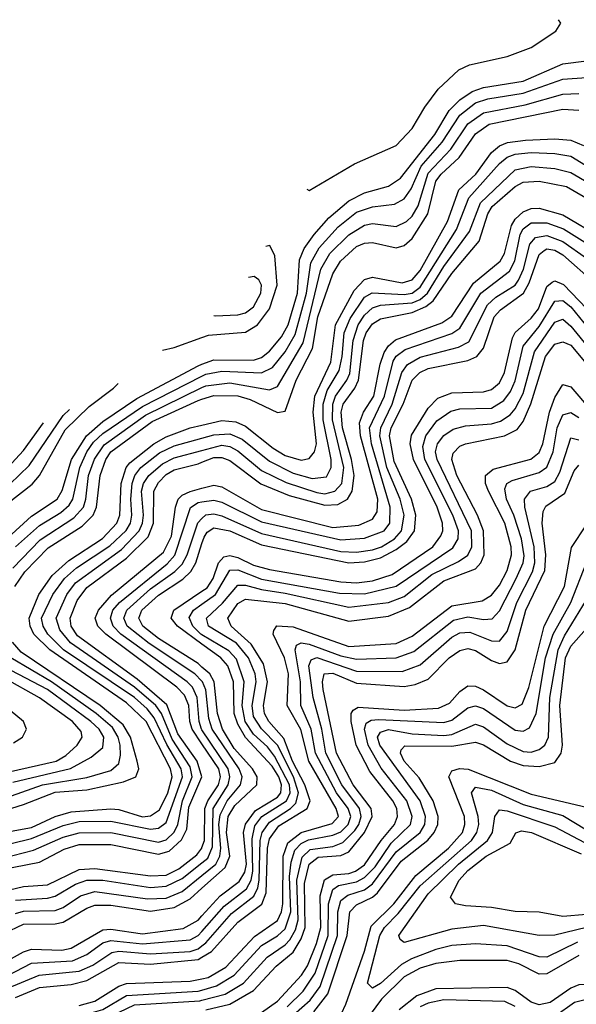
# Model space of a CAD drawing. Header units: inches. Extents: x 501365 to 657855, y 482276 to 547543.
# Tile 699 of 957: x 589540 to 590944, y 542157 to 544639. Entities that reach past the tile are written whole.
import ezdxf

# ---------------------------------------------------------------- set-up
doc = ezdxf.new("R2010")
doc.units = ezdxf.units.IN
doc.header["$MEASUREMENT"] = 0
doc.layers.add('A5584', color=7, linetype='Continuous')
doc.layers.add('A5594', color=7, linetype='Continuous')

msp = doc.modelspace()

# ---------------------------------------------------------------- linework, layer by layer
at = {"layer": 'A5584', "color": 5}
for points, elevation in [([(589900.7, 543806.1), (589930, 543812.5), (590000, 543837.8)], 4720), ([(589510, 543333.1), (589570, 543387.1), (589634.4, 543430), (589647.5, 543452.5), (589670.8, 543530), (589709, 543590), (589750, 543626.3), (589836, 543684), (589990, 543766.7), (590000, 543770.4)], 4680), ([(589510, 543420.3), (589571.6, 543468.4), (589590, 543489.7), (589655.3, 543604.7), (589715.7, 543664.3), (589776.9, 543710), (589788.4, 543722.1)], 4720), ([(589530, 543310), (589590, 543364.2), (589643.7, 543396.3), (589664.9, 543415.1), (589674.4, 543430), (589691.7, 543510), (589710, 543550), (589726.4, 543573.6), (589750, 543595.8), (589850, 543664.3), (590000, 543740.6)], 4660), ([(589523.4, 543256.6), (589592, 543328), (589676.9, 543383.1), (589700.8, 543410), (589707.2, 543430), (589713.7, 543490), (589729.2, 543530.8), (589753.1, 543566.9), (589857.7, 543642.3), (590000, 543711.4)], 4640), ([(589528.2, 543210), (589553.3, 543246.7), (589612.5, 543307.5), (589697.8, 543362.2), (589725.5, 543390), (589733.8, 543410), (589743.1, 543490), (589757.6, 543530), (589770.3, 543550), (589874.2, 543625.8), (589990, 543678.9), (590000, 543682)], 4620), ([(589490, 543444.2), (589564.5, 543515.5), (589650, 543640.9), (589665.6, 543656.6)], 4740), ([(589470, 543467.3), (589550, 543553.1), (589600.1, 543622.4)], 4760), ([(589490, 542588.5), (589570, 542602.3), (589630, 542630.5), (589670, 542641.8), (589770, 542649.6), (589790, 542647.8), (589850, 542629.7), (589870, 542631.9), (589892.7, 542647.3), (589913.9, 542690), (589925.2, 542730), (589920.4, 542750), (589859.6, 542870), (589810, 542916.9), (589616.4, 543050), (589575.9, 543090), (589566.3, 543110), (589564, 543130), (589588.7, 543190), (589622.5, 543237.5), (589664.1, 543275.9), (589748.8, 543331.2), (589785.5, 543370), (589792.6, 543390), (589796.3, 543470), (589808.9, 543510), (589818.1, 543521.9), (589878.6, 543570), (589910, 543587.7), (589970, 543609.7), (590000, 543617)], 4580), ([(589470, 542550.6), (589570, 542574.5), (589650, 542607.4), (589690, 542617.8), (589770, 542618.4), (589870, 542598.2), (589890, 542600.8), (589910, 542615.1), (589951, 542730), (589947.7, 542750), (589911.3, 542811.3), (589879.2, 542879.2), (589861.7, 542901.8), (589830, 542930.4), (589651.1, 543050), (589611.1, 543090), (589599.1, 543110), (589595.6, 543130), (589624.2, 543190), (589652.9, 543230), (589683.3, 543256.7), (589767.7, 543312.3), (589808.8, 543351.2), (589819.3, 543370), (589823.3, 543390), (589820.4, 543430), (589823.6, 543470), (589830.6, 543490), (589846.1, 543510), (589893, 543547), (589930, 543564.7), (590000, 543584.4)], 4560), ([(589470, 542518.7), (589574.9, 542545.1), (589650, 542578.3), (589690, 542589.3), (589770, 542589.6), (589890, 542565.5), (589910, 542571.4), (589929.5, 542590.5), (589938.7, 542610), (589950.9, 542670), (589974.9, 542730), (589970, 542755.5), (589925.1, 542825.1), (589898.3, 542890), (589884, 542910), (589830, 542956.4), (589668.4, 543068.4), (589641.1, 543101.1), (589632.6, 543130), (589659.5, 543190), (589681.1, 543218.9), (589797, 543303), (589841.4, 543350), (589850.3, 543370), (589852.6, 543390), (589847.5, 543450), (589852.6, 543470), (589866.2, 543490), (589900.7, 543519.3), (589930, 543534.8), (590000, 543553)], 4540), ([(589490, 542495.3), (589590, 542515.3), (589652.1, 542547.9), (589690, 542559.5), (589770, 542559.7), (589890, 542535.2), (589917.4, 542542.6), (589948.3, 542571.7), (589961.7, 542598.3), (589966.4, 542653.6), (589999.5, 542730), (589988.1, 542770), (589938.8, 542838.8), (589911.6, 542911.6), (589836.6, 542976.6), (589685.7, 543085.7), (589670.1, 543110), (589667.2, 543130), (589685.2, 543174.8), (589710, 543207.7), (589810, 543281.3), (589864.6, 543335.3), (589877.7, 543370), (589878.8, 543450), (589890, 543472.6), (589910, 543492.3), (589930, 543504), (589990, 543519.2), (590000, 543523.2)], 4520), ([(590000, 542813.4), (589975.4, 542850), (589969.4, 542870), (589966.8, 542910), (589956.3, 542936.3), (589936.4, 542956.4), (589757.8, 543090), (589737.6, 543110), (589730.8, 543130), (589738.7, 543150), (589772, 543188), (589903.2, 543296.8), (589923.1, 543336.9), (589933.1, 543410), (589940, 543430), (589950, 543440.7), (589970.1, 543449.9), (590000, 543457.8)], 4480), ([(590000, 542848.4), (589998.9, 542850), (589992.7, 542870), (589988.2, 542930), (589976.2, 542956.2), (589962.8, 542970), (589795.4, 543090), (589775.9, 543110), (589769.2, 543130), (589774.9, 543150), (589792.1, 543170), (589912.5, 543267.5), (589931.3, 543288.7), (589970.7, 543409.3), (589990, 543421.8), (590000, 543423.4)], 4460), ([(590000, 542971.3), (589981.9, 542990), (589866.7, 543066.7), (589811.7, 543110), (589803.1, 543130), (589810.7, 543150), (589870, 543204.2), (589931.9, 543248.1), (589950, 543266.6), (589962.5, 543290), (589989.1, 543370.9), (590000, 543381.3)], 4440), ([(590000, 543006.9), (589990, 543015.5), (589890, 543079.3), (589850.7, 543110), (589840.5, 543130), (589848.1, 543150), (589890, 543188.1), (589951.5, 543228.5), (589971.8, 543248.2), (589984.1, 543270), (590000, 543318.5)], 4420), ([(590000, 543064.8), (589938, 543110), (589922.4, 543130), (589929.3, 543150), (590000, 543197.9)], 4380), ([(590000, 543088.5), (589997.4, 543090), (589976.6, 543110), (589967.7, 543132.3), (589978.2, 543150), (590000, 543165.6)], 4360), ([(589410, 542616.8), (589550, 542660.6), (589630, 542691.4), (589710, 542697.5), (589802.4, 542717.6), (589833.3, 542730), (589840.8, 542750), (589836.2, 542770), (589820, 542830), (589801.2, 542861.2), (589743.6, 542910), (589544.3, 543044.3), (589521.8, 543070)], 4620), ([(589310, 542608.1), (589598.1, 542710), (589710, 542728.4), (589770, 542746.1), (589790, 542763.7), (589794.9, 542785.1), (589793.5, 542810), (589788.7, 542830), (589774.2, 542854.2), (589733.5, 542890), (589620.8, 542970), (589518.3, 543030)], 4640), ([(589490, 542738.1), (589631.9, 542770), (589656.3, 542783.7), (589685.5, 542810), (589698.1, 542830), (589695.2, 542844.8), (589673.4, 542870), (589590, 542929.6), (589500.1, 542980.1)], 4680), ([(589523.1, 542716.9), (589668.6, 542751.4), (589720.6, 542779.4), (589750, 542804.3), (589752.1, 542830), (589740.5, 542850), (589719.9, 542870), (589610, 542950.4), (589518.6, 542998.6)], 4660), ([(589524.5, 542815.5), (589547.6, 542830), (589557.3, 542850), (589549.7, 542870), (589430, 542968)], 4720), ([(589514.5, 542445.5), (589550, 542453.7), (589610, 542457.8), (589690, 542496.3), (589730, 542499.2), (589870, 542480.6), (589910, 542482.4), (589942, 542498), (589986.8, 542533.2), (589999.3, 542550), (590000, 542552)], 4480), ([(589530, 542418.9), (589610, 542424), (589630, 542429.3), (589680.8, 542459.2), (589710, 542470), (589750, 542469.9), (589870, 542451.2), (589910, 542454.1), (589950, 542473.5), (590000, 542513.1)], 4460), ([(589530, 542385.8), (589550, 542391.5), (589630, 542393), (589650, 542401.1), (589693.8, 542430), (589730, 542441), (589862.2, 542422.2), (589910, 542424.6), (589950, 542441.3), (590000, 542481.8)], 4440), ([(589450, 542311.6), (589550, 542358.7), (589630, 542359.5), (589650, 542364), (589710, 542399.3), (589730, 542406.3), (589770, 542406.8), (589870, 542391.5), (589930, 542400.7), (589970, 542422.6), (590000, 542449.5)], 4420), ([(589490, 542256.4), (589550, 542289.3), (589570, 542295.8), (589646.5, 542293.5), (589670, 542298.5), (589750, 542344.1), (589770, 542345.7), (589850, 542334.4), (589952.3, 542347.7), (589990, 542369.1), (590000, 542379.9)], 4380), ([(589510, 542229.5), (589570, 542260.6), (589673.4, 542266.6), (589710, 542282.4), (589750, 542311.9), (589770, 542317.5), (589850, 542308.9), (589970, 542319.3), (589990.6, 542330), (590000, 542340.6)], 4360), ([(589510, 542197.4), (589589.6, 542230.4), (589690, 542240.3), (589724.5, 542255.5), (589772.8, 542287.2), (589790, 542290.7), (589870, 542283.8), (589970, 542290), (589990, 542296.9), (590000, 542304.2)], 4340), ([(589530, 542173.9), (589590, 542198.7), (589670, 542206.5), (589710, 542216.8), (589790, 542262.2), (589870, 542257.8), (589990, 542270), (590000, 542275.9)], 4320), ([(589690, 542153.2), (589730, 542164.2), (589790, 542202.2), (589810, 542208.8), (589970, 542214.7), (590000, 542221)], 4280), ([(590000, 541575.3), (589993.2, 541570), (589914.8, 541490), (589830, 541433.8), (589770, 541419), (589746.9, 541430), (589841.8, 541670), (589885.2, 541830), (589888.8, 541870), (589883.7, 541910), (589875.7, 541935.7), (589857.3, 541957.3), (589710, 542047), (589655.2, 542070), (589630.8, 542090), (589632.4, 542110), (589750, 542143.8), (589810, 542178.8), (589990, 542189.7), (590000, 542192.5)], 4260), ([(590000, 541606.5), (589973.8, 541586.2), (589910, 541519.9), (589870, 541492.7), (589830, 541475.4), (589814.8, 541490), (589816.9, 541530), (589863.2, 541650), (589905.4, 541794.6), (589918.6, 541870), (589911.8, 541930), (589900.9, 541960.9), (589883.3, 541983.3), (589729.9, 542070), (589711.1, 542090), (589734.4, 542110), (589830, 542155.1), (589994.4, 542165.6), (590000, 542167)], 4240)]:
    msp.add_lwpolyline(points, dxfattribs=dict(at, elevation=elevation))
at = {"layer": 'A5594', "color": 5}
for points, elevation in [([(590264.1, 544212.1), (590270, 544208.2), (590384.3, 544275.7), (590490, 544322), (590530, 544365), (590561.6, 544418.4), (590595.8, 544464.2), (590647.6, 544512.4), (590674.6, 544525.4), (590770, 544546.3), (590830, 544569.2), (590892, 544610), (590904.9, 544630), (590899.1, 544639.1)], 4720), ([(590000, 543770.4), (590030, 543781.2), (590130, 543780.5), (590150, 543787.6), (590170, 543803.3), (590200.6, 543839.4), (590217.1, 543870), (590240.8, 543950), (590246.1, 544033.9), (590258, 544062), (590282.8, 544097.2), (590320.2, 544139.8), (590370, 544182.1), (590410, 544203), (590470, 544219.8), (590500.3, 544239.7), (590587.2, 544350), (590623.4, 544410), (590650, 544437), (590681.6, 544458.4), (590710, 544467.9), (590810, 544484.4), (590910, 544527.7), (590970, 544535.5)], 4680), ([(590000, 543740.6), (590010, 543745.7), (590050, 543753.2), (590150, 543748.7), (590177.6, 543762.4), (590210, 543801.5), (590235, 543845), (590263.8, 543950), (590274.2, 544025.8), (590295.7, 544064.3), (590343.2, 544116.8), (590390, 544153.8), (590430, 544167.6), (590485.8, 544174.2), (590510, 544187.8), (590527.4, 544212.6), (590552.4, 544270), (590605.6, 544330), (590650, 544398.4), (590690, 544429.5), (590720.8, 544439.2), (590810, 544453.5), (590910, 544489.3), (590970, 544493.2)], 4660), ([(590000, 543711.4), (590010, 543716.3), (590070, 543723.5), (590170, 543706.3), (590190, 543714.7), (590255.2, 543824.8), (590299.5, 544010), (590322.6, 544050), (590370, 544097), (590410, 544120.8), (590430, 544125), (590490, 544118.1), (590515.4, 544130), (590530, 544143.5), (590545.5, 544170), (590570, 544251.8), (590627.4, 544312.6), (590670, 544376.4), (590710, 544404.3), (590815.2, 544424.8), (590910, 544451), (590950, 544453.4)], 4640), ([(590000, 543682), (590030, 543691.4), (590090.4, 543690.4), (590121.5, 543681.5), (590190, 543648.9), (590210, 543652.2), (590237.3, 543730), (590278.9, 543810), (590291.9, 543890), (590330, 543998.5), (590349.3, 544030), (590390, 544067.1), (590410, 544076.1), (590430, 544077.6), (590490, 544063.7), (590510, 544069.5), (590530, 544087.1), (590569.5, 544150), (590590, 544232.4), (590602.9, 544250), (590648.5, 544291.5), (590690, 544351.4), (590724.2, 544375.9), (590910, 544413.2), (590950, 544410.7)], 4620), ([(590000, 543617), (590050, 543629), (590085, 543625), (590110, 543614.1), (590179.1, 543559.1), (590210, 543540.4), (590250, 543528.2), (590270, 543532.7), (590283.5, 543550), (590288.7, 543570), (590280.1, 543650), (590284.2, 543690), (590324.7, 543775.3), (590336.8, 543870), (590383.7, 543956.3), (590410, 543983.7), (590430, 543989.8), (590504.6, 543975.4), (590530, 543983.2), (590550, 544006.9), (590619, 544130), (590647.7, 544210), (590690.2, 544250), (590730, 544303.9), (590750, 544321), (590770.8, 544329.2), (590815.5, 544335.5), (590890, 544338.4), (590930, 544335.2), (590961.9, 544321.9)], 4580), ([(590000, 543584.4), (590030, 543592.8), (590070, 543595.3), (590101.5, 543581.5), (590170, 543526.3), (590230, 543496.1), (590277.8, 543482.2), (590313.7, 543486.3), (590325.6, 543510), (590325.9, 543530), (590305.8, 543630), (590305.5, 543670), (590315.5, 543704.5), (590345.7, 543754.3), (590353.9, 543790), (590358.7, 543850), (590373.9, 543886.1), (590410, 543939.5), (590429.3, 543950.7), (590510, 543945.9), (590530, 543950), (590550, 543964.8), (590642.2, 544110), (590673.3, 544190), (590750, 544276.3), (590770, 544292.8), (590790, 544299.9), (590830, 544303.9), (590890, 544302.1), (590930, 544295), (591030, 544233.4)], 4560), ([(590000, 543553), (590050, 543566.1), (590070, 543562.7), (590090, 543551.9), (590150, 543502.6), (590212.5, 543472.5), (590290, 543446.7), (590310, 543444.1), (590334.9, 543450), (590352.7, 543470), (590357.5, 543510), (590329.3, 543630), (590330, 543670), (590336.7, 543690), (590365.6, 543730), (590372.5, 543747.5), (590380.9, 543830), (590393.5, 543870), (590410, 543894.5), (590430, 543912.7), (590450, 543919), (590530, 543925), (590550, 543933.9), (590568.7, 543950), (590610, 544016.6), (590674.7, 544105.3), (590702.4, 544177.6), (590790, 544260.5), (590830, 544269.3), (590890, 544263.6), (590930, 544253.5), (591084.1, 544164.1)], 4540), ([(590000, 543523.2), (590030, 543535.1), (590050, 543535.7), (590070, 543528.1), (590148.6, 543468.6), (590219.7, 543439.7), (590310, 543415.5), (590342.9, 543417.1), (590367.1, 543430), (590378.8, 543450), (590383.5, 543490), (590377.2, 543530), (590354.1, 543610), (590350.9, 543650), (590356, 543670), (590385.7, 543710), (590394.4, 543730), (590407.5, 543830), (590413.9, 543850), (590430, 543872), (590450, 543884.9), (590530, 543901.1), (590564.2, 543915.8), (590582.9, 543930), (590630, 543999.1), (590699.2, 544080.8), (590720.6, 544150), (590731.9, 544168.1), (590790, 544218.6), (590810, 544229.7), (590850, 544231.7), (590918.8, 544218.8), (591045.4, 544145.4)], 4520), ([(590000, 543457.8), (590030, 543465.8), (590050, 543461.1), (590150, 543404), (590330, 543359.1), (590395.1, 543364.9), (590430, 543379.4), (590441.6, 543398.4), (590443.4, 543430), (590399.8, 543590), (590397.6, 543622.4), (590407.1, 543650), (590433.1, 543690), (590449.5, 543770.5), (590459.8, 543800.2), (590470, 543817.1), (590488.3, 543831.7), (590605.1, 543874.9), (590630, 543892), (590684.9, 543975.1), (590752.2, 544030), (590762.8, 544050), (590780.1, 544119.9), (590790, 544136.4), (590810, 544155), (590830, 544163.4), (590850, 544164.3), (590910, 544147.1), (591006.8, 544090)], 4480), ([(590000, 543423.4), (590030, 543428.1), (590050, 543422.6), (590150, 543373.2), (590350, 543328), (590410, 543331.9), (590459.2, 543350), (590473.5, 543370), (590474.9, 543410), (590427.8, 543570), (590422.8, 543610), (590460.2, 543690), (590482.2, 543777.8), (590490, 543791.2), (590512.4, 543807.6), (590630, 543848), (590650, 543861.1), (590702.8, 543950), (590775.3, 544004.7), (590788.6, 544031.4), (590802.7, 544097.3), (590810, 544111.7), (590830, 544127.1), (590870, 544126.7), (590911.9, 544111.9), (590985.6, 544065.6)], 4460), ([(590000, 543381.3), (590010, 543390.8), (590030, 543393.5), (590050, 543388.5), (590150, 543343.6), (590350, 543298.1), (590390, 543297), (590430, 543302.9), (590452.4, 543310), (590485.7, 543330), (590502.7, 543350), (590509.5, 543390), (590500, 543430), (590466.2, 543510), (590448.8, 543590), (590451, 543610), (590479.5, 543670), (590503.6, 543750), (590518.1, 543770), (590550, 543788.4), (590646.9, 543813.1), (590672.8, 543827.2), (590719.7, 543920.3), (590740.6, 543939.4), (590789.4, 543970), (590797.9, 543982.1), (590810.8, 544010), (590826.9, 544073.1), (590841.4, 544090), (590870, 544095.3), (590910, 544080.2), (590970, 544037.5)], 4440), ([(590000, 543837.8), (590016.3, 543843.7), (590110, 543851.6), (590139.9, 543870), (590170.2, 543909.8), (590189.6, 543970), (590183.8, 544043.8), (590171.1, 544070), (590160.6, 544067.5)], 4720), ([(590000, 543318.5), (590005.3, 543334.7), (590013.2, 543346.8), (590030, 543358), (590070, 543350.6), (590150, 543315.1), (590370, 543270), (590410, 543272.3), (590450, 543282.6), (590490, 543303.4), (590516.4, 543323.6), (590535.5, 543350), (590539.5, 543390), (590528.7, 543430), (590484.9, 543524.9), (590472.9, 543590), (590476.9, 543610), (590506.9, 543670), (590529.8, 543730), (590549.6, 543750), (590570, 543759.5), (590670, 543779.7), (590692.8, 543790), (590710, 543811.1), (590736.8, 543890), (590752.4, 543907.6), (590810.7, 543949.3), (590824.7, 543975.3), (590850, 544047.5), (590862.5, 544057.5), (590870, 544061.3), (590890, 544058.2), (590910, 544046.2), (591070, 543905.2)], 4420), ([(590000, 543197.9), (590013.2, 543206.8), (590027.9, 543230), (590041.7, 543270), (590055.2, 543284.8), (590070, 543288.2), (590090, 543282.8), (590130, 543263.8), (590170, 543253.3), (590350, 543221.7), (590390, 543218.9), (590430, 543224.4), (590479.4, 543240.6), (590582.1, 543310), (590602.6, 543337.4), (590607, 543350), (590606.1, 543370), (590593.3, 543410), (590533.5, 543530), (590524.7, 543570), (590528.6, 543591.4), (590570, 543659.7), (590595.1, 543684.9), (590630, 543698), (590710, 543700.5), (590730, 543706.5), (590750, 543723.7), (590762.9, 543750), (590782.7, 543837.3), (590790, 543850.6), (590830, 543886.5), (590848.3, 543910), (590870, 543966.1), (590883, 543977), (590890, 543980.8), (590911.4, 543971.4), (590989.6, 543890)], 4380), ([(590029.9, 543893.7), (590032.9, 543892.9), (590090, 543894.9), (590110, 543900.2), (590130, 543914.9), (590148.1, 543950), (590149.9, 543970), (590143.5, 543983.5), (590131.7, 543991.7), (590117.7, 543989.4)], 4740), ([(590000, 543165.6), (590034.1, 543190), (590070, 543250.9), (590090, 543251.8), (590150, 543228.8), (590346.9, 543193.1), (590410, 543191.2), (590490, 543211.1), (590632.4, 543307.6), (590646, 543330), (590646.6, 543350), (590632.9, 543390), (590562.2, 543530), (590557.1, 543562.9), (590564.5, 543590), (590592.4, 543627.6), (590627.5, 543652.5), (590650, 543658), (590730, 543659.8), (590760.9, 543679.1), (590778.1, 543701.9), (590790, 543728.7), (590810, 543816.3), (590850, 543865.8), (590890, 543929.1), (590910, 543930.8), (590930, 543915.3), (591050, 543767.3)], 4360), ([(590000, 542304.2), (590010, 542311.5), (590074.5, 542385.5), (590130.9, 542429.1), (590141.1, 542450), (590144.4, 542470), (590146.8, 542570), (590152.1, 542590), (590170, 542615.7), (590223.2, 542650), (590236.6, 542663.4), (590243.6, 542690), (590230.8, 542730), (590190.2, 542810.2), (590150, 542851.2), (590130, 542882.2), (590126.9, 542910), (590136.7, 542970), (590134.4, 542990), (590117.2, 543030), (590087.1, 543067.1), (590016.2, 543110), (590011, 543130), (590051.6, 543168.4), (590090, 543213.5), (590110, 543213.2), (590150, 543202.1), (590210, 543193.5), (590370, 543157.6), (590470, 543169.7), (590510, 543185.2), (590579.8, 543240.2), (590647, 543273), (590670, 543289.3), (590680.1, 543310), (590679.9, 543350), (590592.7, 543530), (590588.5, 543550), (590593.6, 543570), (590610, 543590.6), (590633.5, 543606.5), (590664.8, 543615.2), (590730, 543620.2), (590752.9, 543627.1), (590777, 543643), (590790, 543657.8), (590810, 543697), (590838.7, 543801.3), (590890, 543876.9), (590910, 543884.1), (590930, 543866.4), (591027.5, 543747.5)], 4340), ([(590000, 542275.9), (590023.8, 542290), (590090, 542363.9), (590151.3, 542408.7), (590161.9, 542438.1), (590164.9, 542550), (590170, 542574.1), (590193.7, 542606.4), (590265.2, 542650), (590272.9, 542670), (590259.6, 542710), (590228.1, 542770), (590206.7, 542826.7), (590168.7, 542870), (590157.4, 542890), (590155.3, 542910), (590165.1, 542970), (590155.2, 543015.2), (590124.4, 543064.4), (590073.8, 543110), (590065, 543130), (590090, 543167.1), (590110, 543178.4), (590210, 543166.8), (590370, 543122.9), (590470, 543135.4), (590522.9, 543157.1), (590610, 543224.4), (590690, 543254.9), (590703.2, 543270), (590711.9, 543290), (590710.3, 543350), (590694.6, 543390), (590642.9, 543490), (590630.2, 543530), (590633.4, 543546.6), (590650, 543563.5), (590664.9, 543570), (590762.7, 543590), (590794.4, 543605.6), (590810, 543626.4), (590829.2, 543670.8), (590865.9, 543790), (590890, 543821.4), (590910, 543826.8), (590930, 543818.8), (591006.7, 543726.7)], 4320), ([(590000, 542221), (590015.7, 542224.3), (590060, 542250), (590132.3, 542327.7), (590190, 542367.9), (590200.7, 542390), (590204, 542410), (590205, 542530), (590216.6, 542563.4), (590250, 542589.4), (590327.9, 542612.1), (590344, 542630), (590338.7, 542650), (590269.2, 542770), (590249.1, 542849.1), (590214.9, 542910), (590218.3, 542990), (590208.1, 543030), (590179.1, 543090), (590180.8, 543099.2), (590189.1, 543110.9), (590230, 543108.6), (590370, 543058.6), (590490, 543066.7), (590530, 543084.6), (590630, 543161.4), (590706.3, 543173.7), (590730, 543188.2), (590750, 543213.4), (590769.5, 543250), (590780.8, 543290), (590779.7, 543310), (590763.6, 543370), (590722.8, 543450), (590715.1, 543470), (590715.2, 543490), (590734.4, 543505.6), (590828.9, 543531.1), (590850, 543547.9), (590859.9, 543570), (590876.6, 543650), (590890, 543686.4), (590910, 543719.6), (590930, 543713.5), (591079.3, 543539.3)], 4280), ([(590000, 542192.5), (590037, 542203), (590081, 542230), (590150, 542304.6), (590190.8, 542329.2), (590210, 542347.3), (590223.7, 542390), (590220.9, 542479.1), (590224.9, 542515.1), (590234.4, 542545.6), (590250, 542562.1), (590268.5, 542571.5), (590330, 542582.7), (590350, 542591.5), (590369, 542610), (590375.4, 542630), (590368.8, 542650), (590338.8, 542690), (590286.5, 542790), (590275.7, 542850), (590249.1, 542910), (590248.1, 542970), (590234.7, 543050), (590238.2, 543061.8), (590250, 543068.2), (590270, 543064.8), (590350, 543035.5), (590390, 543027.1), (590490, 543030.4), (590534.2, 543045.8), (590634.6, 543125.4), (590670, 543133.3), (590710, 543126.8), (590731.5, 543128.5), (590750, 543148.8), (590792.2, 543230), (590810.2, 543269.8), (590812.6, 543287.4), (590805.6, 543330), (590786.4, 543390), (590768.1, 543430), (590763.6, 543456.4), (590768.8, 543470), (590782.6, 543477.4), (590850, 543497.3), (590870, 543511.1), (590886, 543550), (590895.3, 543610), (590910, 543643.1), (590930, 543648.9), (590950, 543636.5)], 4260), ([(590000, 542167), (590058.2, 542181.8), (590104.6, 542210), (590164.6, 542275.4), (590210, 542306.4), (590221.1, 542318.9), (590235.8, 542344.2), (590242.7, 542370), (590239.1, 542470), (590252.4, 542527.6), (590272.9, 542547.1), (590330, 542554.8), (590355.4, 542564.6), (590385.5, 542594.5), (590395.8, 542610), (590401.5, 542630), (590396.9, 542650), (590352.5, 542710), (590312.5, 542790), (590302.3, 542850), (590280, 542930), (590269.3, 543010), (590274.9, 543025.1), (590290, 543031.2), (590390, 542996.5), (590504.4, 542995.6), (590550, 543012.3), (590630, 543082.1), (590650, 543093.2), (590675.2, 543095.2), (590730, 543072.9), (590750, 543072.3), (590770, 543096.9), (590793.7, 543170), (590833.1, 543246.9), (590839.6, 543270), (590837.6, 543310), (590814.5, 543410), (590813.7, 543430), (590828.6, 543450), (590870, 543462.5), (590890, 543475.2), (590902, 543498.1), (590930, 543585), (590950, 543579.7)], 4240), ([(590010, 542142.7), (590070, 542156.8), (590130, 542191.8), (590187.2, 542252.8), (590230, 542288.3), (590250, 542322.1), (590259.9, 542350), (590258.4, 542461.6), (590270.2, 542509.8), (590292.8, 542527.2), (590350, 542532.1), (590370, 542540.7), (590409.7, 542590), (590429.4, 542630), (590426.4, 542650), (590380.9, 542710), (590339, 542790), (590305.6, 542950), (590303.5, 542970), (590307.7, 542990), (590330, 542991.6), (590390, 542966.1), (590510, 542958.1), (590537.2, 542962.8), (590570, 542976.6), (590623.2, 543030), (590650, 543049.1), (590670, 543053.7), (590690, 543048.4), (590730, 543023.1), (590750, 543016.3), (590770, 543020.4), (590789.5, 543050.5), (590816.6, 543150), (590864.7, 543250), (590867.2, 543290), (590858, 543370), (590860.6, 543399.4), (590867, 543413), (590914.6, 543445.4), (590938.5, 543501.5), (590950, 543516.3)], 4220), ([(590150, 542136.2), (590190, 542164.7), (590251.3, 542230), (590266.2, 542253.8), (590288.7, 542310), (590300.1, 542350), (590297.7, 542430), (590309.3, 542470.7), (590330, 542483.1), (590370, 542486.5), (590387.4, 542492.6), (590410, 542508.3), (590451.5, 542570), (590485.5, 542610), (590493.4, 542630), (590491, 542650), (590481.4, 542670), (590423.3, 542743.2), (590388.9, 542810), (590376.4, 542870), (590376.3, 542890), (590381.4, 542898.6), (590394, 542906), (590510, 542897.9), (590596.6, 542903.4), (590624, 542916), (590650, 542945), (590670, 542959.3), (590690, 542958.8), (590710, 542949.1), (590770, 542908.8), (590790, 542903.9), (590807, 542913), (590824.4, 542955.6), (590862.5, 543110), (590914.5, 543210), (590931.7, 543308.3), (590970, 543365.5)], 4180), ([(590215.1, 542150), (590255, 542190), (590285.2, 542234.8), (590318.4, 542330), (590318.8, 542410), (590330, 542446.5), (590344, 542456), (590390, 542465.5), (590410, 542476.4), (590436.9, 542503.1), (590477.2, 542562.8), (590526, 542610), (590530.3, 542630), (590516.3, 542670), (590452.2, 542752.2), (590418.8, 542810), (590409.5, 542850), (590414.2, 542865.8), (590426.6, 542873.4), (590445, 542875), (590610, 542866.9), (590630, 542872.7), (590670, 542903.9), (590690, 542909.3), (590710, 542902.7), (590790, 542847.8), (590810, 542845.2), (590826.2, 542853.8), (590843, 542890), (590866.4, 543030), (590885.2, 543090), (590929.9, 543170.1), (590969.8, 543270.2)], 4160), ([(590230.8, 542130), (590273, 542166.9), (590298.2, 542201.8), (590341.8, 542330), (590342.4, 542390), (590350, 542418.3), (590367.9, 542432.1), (590410, 542445.1), (590430, 542460.4), (590490, 542540.7), (590550.5, 542589.5), (590562, 542610), (590563.3, 542630), (590550, 542670), (590448.2, 542810), (590442.7, 542830), (590450, 542842.9), (590470, 542849.3), (590530, 542838.9), (590610, 542834.7), (590630, 542836.8), (590690, 542862.9), (590710, 542856.6), (590770, 542813.6), (590810, 542794), (590830, 542792.4), (590850, 542798.7), (590864.9, 542810), (590873.7, 542830), (590877.4, 542930), (590898.4, 543050), (590914.3, 543085.7), (590970, 543176.2)], 4140), ([(590282.1, 542137.9), (590317, 542183), (590366.5, 542330), (590372.6, 542390), (590390, 542407.2), (590430, 542426.6), (590442.5, 542437.6), (590502.4, 542517.6), (590569.2, 542570.8), (590585.8, 542590), (590594.5, 542610), (590595.8, 542630), (590582.8, 542670), (590547.5, 542727.5), (590509.6, 542770), (590500.7, 542790), (590502.1, 542797.9), (590511.8, 542808.2), (590630, 542807.3), (590690, 542817.8), (590710, 542810.5), (590777.9, 542770), (590810, 542758.8), (590850, 542756.1), (590890, 542766.7), (590906, 542790), (590909.4, 542810), (590902.3, 542910), (590917.1, 543030), (590930, 543059.3), (590970, 543104.5)], 4120), ([(590000, 542340.6), (590056.2, 542403.8), (590112.1, 542447.9), (590123.7, 542470), (590128.1, 542491.9), (590126.3, 542573.7), (590133.6, 542606.4), (590150.7, 542630), (590213.3, 542670), (590222, 542690), (590220.3, 542710), (590182.6, 542782.6), (590165.4, 542805.4), (590130, 542838.1), (590108.5, 542870), (590101.7, 542910), (590106.7, 542970), (590086.7, 543026.7), (590067.7, 543047.7), (590000, 543088.5)], 4360), ([(590000, 542379.9), (590046, 542430), (590093.8, 542466.2), (590107.8, 542490), (590112.1, 542510), (590104.8, 542590), (590109.5, 542610.5), (590134.9, 542645.1), (590190, 542678.8), (590198.7, 542690), (590200.5, 542710), (590194, 542730), (590177.1, 542757.1), (590109.6, 542829.6), (590090, 542862.6), (590081.3, 542890), (590079.7, 542970), (590065.1, 543010), (590047.7, 543030), (590000, 543064.8)], 4380), ([(590000, 542449.5), (590058.1, 542501.9), (590070.1, 542530), (590061.9, 542590), (590066, 542630), (590082.5, 542657.5), (590137.9, 542710), (590138.9, 542730), (590127.5, 542750), (590081.4, 542801.4), (590051.6, 542850), (590039.2, 542890), (590030.8, 542970), (590019.6, 542990), (590000, 543006.9)], 4420), ([(590000, 542481.8), (590034.8, 542510), (590045.4, 542530), (590047.5, 542550), (590042.7, 542610), (590045.6, 542634.4), (590063.3, 542670), (590097.3, 542710), (590101.7, 542730), (590093.9, 542750), (590025.4, 542850), (590017.2, 542877.2), (590009.6, 542949.6), (590001.3, 542970), (590000, 542971.3)], 4440), ([(590000, 542513.1), (590015, 542525), (590026.2, 542553.8), (590028.4, 542650), (590066, 542710), (590070.4, 542730), (590066, 542750), (590000, 542848.4)], 4460), ([(590000, 542552), (590006.3, 542570), (590007.2, 542650), (590014.9, 542670), (590041.3, 542710), (590046.4, 542730), (590042.6, 542750), (590000, 542813.4)], 4480), ([(590340.5, 542110), (590363, 542157), (590409.6, 542290.5), (590426.4, 542353.6), (590483.6, 542410), (590539, 542481), (590621.3, 542550), (590656.7, 542590), (590662.6, 542610), (590661.6, 542630), (590622.6, 542730), (590630, 542745.6), (590649.1, 542750.9), (590670.9, 542749.1), (590830, 542686.6), (590970, 542653.4)], 4080), ([(590947.1, 542312.9), (590870, 542275.9), (590850, 542276.7), (590770, 542304.1), (590690, 542309.3), (590630, 542304.6), (590590, 542295.2), (590528.3, 542271.7), (590503.3, 542256.7), (590450, 542209.3), (590430, 542197.7), (590417.7, 542210), (590448.7, 542330), (590460.3, 542350), (590494.7, 542385.3), (590550, 542455.1), (590679.7, 542570), (590693.3, 542590), (590697.9, 542610), (590696.4, 542630), (590679.8, 542690), (590690, 542704.1), (590730, 542696.6), (590810, 542660), (590910, 542632.3), (590970, 542596.9)], 4060), ([(590970, 542350.3), (590890, 542330.9), (590850, 542329.9), (590710, 542355.2), (590630, 542346.1), (590510, 542312.1), (590499.8, 542319.8), (590496.6, 542330), (590570, 542434.8), (590646.6, 542510), (590720.2, 542570), (590732.2, 542590), (590738.2, 542630), (590750, 542646.8), (590770, 542644.1), (590890, 542604.2), (590965, 542565)], 4040), ([(590970, 542383.4), (590910, 542378), (590850, 542388.7), (590790, 542390.5), (590730, 542400.4), (590664.6, 542404.6), (590638.9, 542410), (590626.8, 542426.8), (590648.3, 542470), (590670, 542494.3), (590717, 542530), (590777.1, 542562.9), (590791.1, 542588.9), (590805.9, 542594.1), (590831.1, 542590), (590956.2, 542536.2)], 4020), ([(590950, 542279.8), (590870, 542233.5), (590850, 542232.5), (590798.7, 542258.7), (590770, 542267), (590650, 542267.1), (590590, 542259.5), (590550, 542247.8), (590510, 542225.7), (590452.4, 542170), (590410, 542111.7)], 4080), ([(591081.8, 542141.8), (591010, 542188.4), (590970, 542206.7), (590950, 542206.1), (590930, 542197.3), (590878.4, 542161.6), (590850, 542155.4), (590830, 542162.2), (590790, 542191.1), (590770, 542198.6), (590590, 542195.4), (590542, 542178), (590497.5, 542142.5)], 4120), ([(590790, 542150.8), (590763.8, 542163.8), (590610, 542167.9), (590570, 542159.6), (590550, 542150.4)], 4140), ([(591010, 542152), (590970, 542168.6), (590939, 542161), (590890, 542126.3)], 4140)]:
    msp.add_lwpolyline(points, dxfattribs=dict(at, elevation=elevation))

doc.saveas('drawing.dxf')
